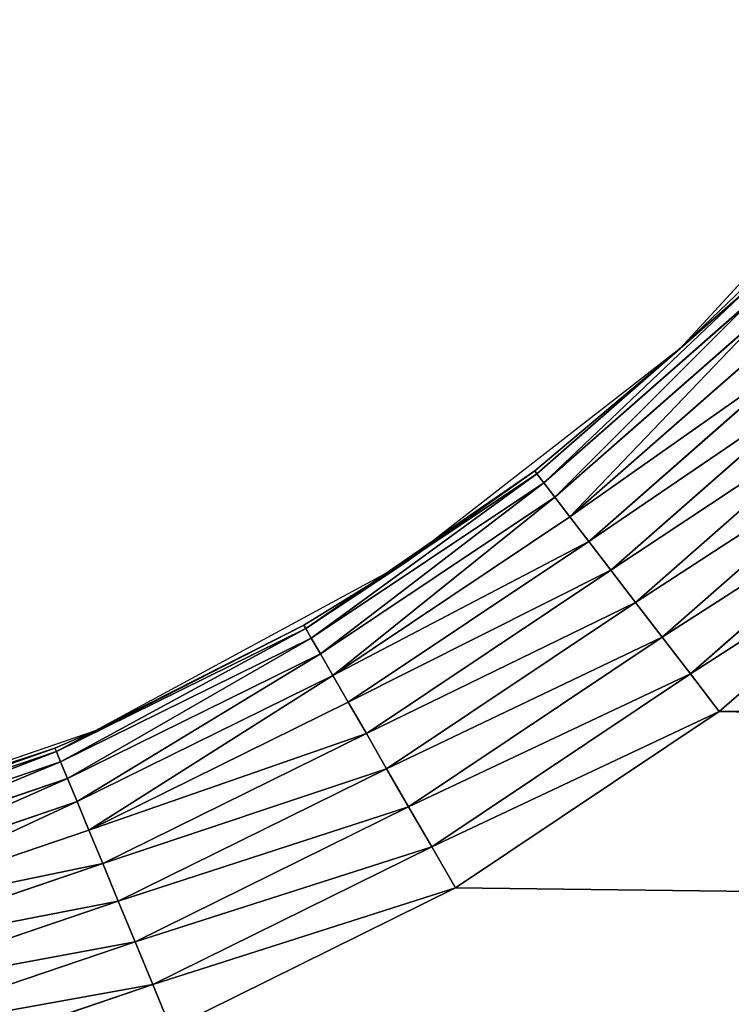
# Model space of a CAD drawing. Extents: x 0 to 605, y 0 to 400.
# Tile 665 of 1056: x 308.84 to 314.7, y 311.58 to 319.69. Entities that reach past the tile are written whole.
import ezdxf

# ---------------------------------------------------------------- set-up
doc = ezdxf.new("R2010")
doc.units = 0
doc.header["$LTSCALE"] = 25.4
doc.layers.get('0').update_dxf_attribs({"linetype": 'CONTINUOUS'})

# ---------------------------------------------------------------- blocks, each defined once
blk = doc.blocks.new('ATLANTA610_-_S_STL')
at = {"color": 0}
for p, q in [((310.2014, 112.0353, 88.1435), (310.3511, 112.0661, 88.5049)), ((310.2014, 112.0353, 88.1435), (310.3511, 112.0661, 88.5049)), ((310.3511, 112.0661, 88.5049), (312.6974, 112.0661, 87.3478)), ((310.3511, 112.0661, 88.5049), (312.6974, 112.0661, 87.3478)), ((312.5019, 112.0353, 87.0091), (312.6974, 112.0661, 87.3478)), ((312.5019, 112.0353, 87.0091), (312.6974, 112.0661, 87.3478)), ((312.6974, 112.0661, 87.3478), (314.8727, 112.0661, 85.8943)), ((312.6974, 112.0661, 87.3478), (314.8727, 112.0661, 85.8943)), ((314.6346, 112.0353, 85.5841), (314.8727, 112.0661, 85.8943)), ((314.6346, 112.0353, 85.5841), (314.8727, 112.0661, 85.8943)), ((314.8727, 112.0661, 85.8943), (316.8396, 112.0661, 84.1694)), ((314.8727, 112.0661, 85.8943), (316.8396, 112.0661, 84.1694)), ((307.7726, 112.0353, 88.968), (310.2014, 112.0353, 88.1435)), ((307.7726, 112.0353, 88.968), (310.2014, 112.0353, 88.1435)), ((310.0555, 111.9438, 87.7911), (310.2014, 112.0353, 88.1435)), ((310.0555, 111.9438, 87.7911), (310.2014, 112.0353, 88.1435)), ((310.2014, 112.0353, 88.1435), (312.5019, 112.0353, 87.0091)), ((310.2014, 112.0353, 88.1435), (312.5019, 112.0353, 87.0091)), ((312.3112, 111.9438, 86.6787), (312.5019, 112.0353, 87.0091)), ((312.3112, 111.9438, 86.6787), (312.5019, 112.0353, 87.0091)), ((312.5019, 112.0353, 87.0091), (314.6346, 112.0353, 85.5841)), ((312.5019, 112.0353, 87.0091), (314.6346, 112.0353, 85.5841)), ((314.4024, 111.9438, 85.2814), (314.6346, 112.0353, 85.5841)), ((314.4024, 111.9438, 85.2814), (314.6346, 112.0353, 85.5841)), ((314.6346, 112.0353, 85.5841), (316.563, 112.0353, 83.8929)), ((314.6346, 112.0353, 85.5841), (316.563, 112.0353, 83.8929)), ((307.6739, 111.9438, 88.5996), (310.0555, 111.9438, 87.7911)), ((307.6739, 111.9438, 88.5996), (310.0555, 111.9438, 87.7911)), ((309.9168, 111.7936, 87.4563), (310.0555, 111.9438, 87.7911)), ((309.9168, 111.7936, 87.4563), (310.0555, 111.9438, 87.7911)), ((310.0555, 111.9438, 87.7911), (312.3112, 111.9438, 86.6787)), ((310.0555, 111.9438, 87.7911), (312.3112, 111.9438, 86.6787)), ((312.13, 111.7936, 86.3649), (312.3112, 111.9438, 86.6787)), ((312.13, 111.7936, 86.3649), (312.3112, 111.9438, 86.6787)), ((312.3112, 111.9438, 86.6787), (314.4024, 111.9438, 85.2814)), ((312.3112, 111.9438, 86.6787), (314.4024, 111.9438, 85.2814)), ((314.1818, 111.7936, 84.9939), (314.4024, 111.9438, 85.2814)), ((314.1818, 111.7936, 84.9939), (314.4024, 111.9438, 85.2814)), ((314.4024, 111.9438, 85.2814), (316.2933, 111.9438, 83.6231)), ((314.4024, 111.9438, 85.2814), (316.2933, 111.9438, 83.6231)), ((307.5801, 111.7936, 88.2495), (309.9168, 111.7936, 87.4563)), ((307.5801, 111.7936, 88.2495), (309.9168, 111.7936, 87.4563)), ((309.7888, 111.5887, 87.1472), (309.9168, 111.7936, 87.4563)), ((309.7888, 111.5887, 87.1472), (309.9168, 111.7936, 87.4563)), ((309.9168, 111.7936, 87.4563), (312.13, 111.7936, 86.3649)), ((309.9168, 111.7936, 87.4563), (312.13, 111.7936, 86.3649)), ((311.9627, 111.5887, 86.0752), (312.13, 111.7936, 86.3649)), ((311.9627, 111.5887, 86.0752), (312.13, 111.7936, 86.3649)), ((312.13, 111.7936, 86.3649), (314.1818, 111.7936, 84.9939)), ((312.13, 111.7936, 86.3649), (314.1818, 111.7936, 84.9939)), ((313.9781, 111.5887, 84.7285), (314.1818, 111.7936, 84.9939)), ((313.9781, 111.5887, 84.7285), (314.1818, 111.7936, 84.9939)), ((314.1818, 111.7936, 84.9939), (316.037, 111.7936, 83.3668)), ((314.1818, 111.7936, 84.9939), (316.037, 111.7936, 83.3668)), ((307.4935, 111.5887, 87.9264), (309.7888, 111.5887, 87.1472)), ((307.4935, 111.5887, 87.9264), (309.7888, 111.5887, 87.1472)), ((309.6746, 111.3339, 86.8716), (309.7888, 111.5887, 87.1472)), ((309.6746, 111.3339, 86.8716), (309.7888, 111.5887, 87.1472)), ((309.7888, 111.5887, 87.1472), (311.9627, 111.5887, 86.0752)), ((309.7888, 111.5887, 87.1472), (311.9627, 111.5887, 86.0752)), ((311.8136, 111.3339, 85.8168), (311.9627, 111.5887, 86.0752)), ((311.8136, 111.3339, 85.8168), (311.9627, 111.5887, 86.0752)), ((311.9627, 111.5887, 86.0752), (313.9781, 111.5887, 84.7285)), ((311.9627, 111.5887, 86.0752), (313.9781, 111.5887, 84.7285)), ((313.7965, 111.3339, 84.4919), (313.9781, 111.5887, 84.7285)), ((313.7965, 111.3339, 84.4919), (313.9781, 111.5887, 84.7285)), ((313.9781, 111.5887, 84.7285), (315.8005, 111.5887, 83.1303)), ((313.9781, 111.5887, 84.7285), (315.8005, 111.5887, 83.1303)), ((307.4163, 111.3339, 87.6382), (309.6746, 111.3339, 86.8716)), ((307.4163, 111.3339, 87.6382), (309.6746, 111.3339, 86.8716)), ((309.5771, 111.0356, 86.6363), (309.6746, 111.3339, 86.8716)), ((309.5771, 111.0356, 86.6363), (309.6746, 111.3339, 86.8716)), ((309.6746, 111.3339, 86.8716), (311.8136, 111.3339, 85.8168)), ((309.6746, 111.3339, 86.8716), (311.8136, 111.3339, 85.8168)), ((311.6862, 111.0356, 85.5962), (311.8136, 111.3339, 85.8168)), ((311.6862, 111.0356, 85.5962), (311.8136, 111.3339, 85.8168)), ((311.8136, 111.3339, 85.8168), (313.7965, 111.3339, 84.4919)), ((311.8136, 111.3339, 85.8168), (313.7965, 111.3339, 84.4919)), ((313.6414, 111.0356, 84.2897), (313.7965, 111.3339, 84.4919)), ((313.6414, 111.0356, 84.2897), (313.7965, 111.3339, 84.4919)), ((313.7965, 111.3339, 84.4919), (315.5896, 111.3339, 82.9194)), ((313.7965, 111.3339, 84.4919), (315.5896, 111.3339, 82.9194)), ((307.3504, 111.0356, 87.3922), (309.5771, 111.0356, 86.6363)), ((307.3504, 111.0356, 87.3922), (309.5771, 111.0356, 86.6363)), ((309.4987, 110.7011, 86.4469), (309.5771, 111.0356, 86.6363)), ((309.4987, 110.7011, 86.4469), (309.5771, 111.0356, 86.6363)), ((309.5771, 111.0356, 86.6363), (311.6862, 111.0356, 85.5962)), ((309.5771, 111.0356, 86.6363), (311.6862, 111.0356, 85.5962)), ((311.5837, 110.7011, 85.4187), (311.6862, 111.0356, 85.5962)), ((311.5837, 110.7011, 85.4187), (311.6862, 111.0356, 85.5962)), ((311.6862, 111.0356, 85.5962), (313.6414, 111.0356, 84.2897)), ((311.6862, 111.0356, 85.5962), (313.6414, 111.0356, 84.2897)), ((313.5167, 110.7011, 84.1271), (313.6414, 111.0356, 84.2897)), ((313.5167, 110.7011, 84.1271), (313.6414, 111.0356, 84.2897)), ((313.6414, 111.0356, 84.2897), (315.4094, 111.0356, 82.7392)), ((313.6414, 111.0356, 84.2897), (315.4094, 111.0356, 82.7392)), ((307.2973, 110.7011, 87.1942), (309.4987, 110.7011, 86.4469)), ((307.2973, 110.7011, 87.1942), (309.4987, 110.7011, 86.4469)), ((309.4412, 110.3387, 86.3082), (309.4987, 110.7011, 86.4469)), ((309.4412, 110.3387, 86.3082), (309.4987, 110.7011, 86.4469)), ((309.4987, 110.7011, 86.4469), (311.5837, 110.7011, 85.4187)), ((309.4987, 110.7011, 86.4469), (311.5837, 110.7011, 85.4187)), ((311.5086, 110.3387, 85.2887), (311.5837, 110.7011, 85.4187)), ((311.5086, 110.3387, 85.2887), (311.5837, 110.7011, 85.4187)), ((311.5837, 110.7011, 85.4187), (313.5167, 110.7011, 84.1271)), ((311.5837, 110.7011, 85.4187), (313.5167, 110.7011, 84.1271)), ((313.4253, 110.3387, 84.008), (313.5167, 110.7011, 84.1271)), ((313.4253, 110.3387, 84.008), (313.5167, 110.7011, 84.1271)), ((313.5167, 110.7011, 84.1271), (315.2645, 110.7011, 82.5943)), ((313.5167, 110.7011, 84.1271), (315.2645, 110.7011, 82.5943)), ((307.2585, 110.3387, 87.0491), (309.4412, 110.3387, 86.3082)), ((307.2585, 110.3387, 87.0491), (309.4412, 110.3387, 86.3082)), ((309.4062, 109.9572, 86.2236), (309.4412, 110.3387, 86.3082)), ((309.4062, 109.9572, 86.2236), (309.4412, 110.3387, 86.3082)), ((309.4412, 110.3387, 86.3082), (311.5086, 110.3387, 85.2887)), ((309.4412, 110.3387, 86.3082), (311.5086, 110.3387, 85.2887)), ((311.4628, 109.9572, 85.2094), (311.5086, 110.3387, 85.2887)), ((311.4628, 109.9572, 85.2094), (311.5086, 110.3387, 85.2887)), ((311.5086, 110.3387, 85.2887), (313.4253, 110.3387, 84.008)), ((311.5086, 110.3387, 85.2887), (313.4253, 110.3387, 84.008)), ((313.3695, 109.9572, 83.9354), (313.4253, 110.3387, 84.008)), ((313.3695, 109.9572, 83.9354), (313.4253, 110.3387, 84.008)), ((313.4253, 110.3387, 84.008), (315.1583, 110.3387, 82.4882)), ((313.4253, 110.3387, 84.008), (315.1583, 110.3387, 82.4882)), ((307.2347, 109.9572, 86.9607), (309.4062, 109.9572, 86.2236)), ((307.2347, 109.9572, 86.9607), (309.4062, 109.9572, 86.2236)), ((309.3944, 109.5661, 86.1952), (309.4062, 109.9572, 86.2236)), ((309.3944, 109.5661, 86.1952), (309.4062, 109.9572, 86.2236)), ((311.4474, 109.5661, 85.1827), (309.4062, 109.9572, 86.2236)), ((309.4062, 109.9572, 86.2236), (311.4628, 109.9572, 85.2094)), ((311.4474, 109.5661, 85.1827), (309.4062, 109.9572, 86.2236)), ((309.7271, 109.5661, 86.0533), (309.4062, 109.9572, 86.2236)), ((309.7271, 109.5661, 86.0533), (309.4062, 109.9572, 86.2236)), ((309.4062, 109.9572, 86.2236), (311.4628, 109.9572, 85.2094)), ((311.4474, 109.5661, 85.1827), (311.4628, 109.9572, 85.2094)), ((311.4474, 109.5661, 85.1827), (311.4628, 109.9572, 85.2094)), ((313.3508, 109.5661, 83.9109), (311.4628, 109.9572, 85.2094)), ((311.4628, 109.9572, 85.2094), (313.3695, 109.9572, 83.9354)), ((312.269, 109.5661, 84.6777), (311.4628, 109.9572, 85.2094)), ((313.3508, 109.5661, 83.9109), (311.4628, 109.9572, 85.2094)), ((312.269, 109.5661, 84.6777), (311.4628, 109.9572, 85.2094)), ((311.4628, 109.9572, 85.2094), (313.3695, 109.9572, 83.9354)), ((313.3508, 109.5661, 83.9109), (313.3695, 109.9572, 83.9354)), ((313.3508, 109.5661, 83.9109), (313.3695, 109.9572, 83.9354)), ((314.5499, 109.5661, 82.9024), (313.3695, 109.9572, 83.9354)), ((313.3695, 109.9572, 83.9354), (315.0936, 109.9572, 82.4234)), ((314.5499, 109.5661, 82.9024), (313.3695, 109.9572, 83.9354)), ((313.3695, 109.9572, 83.9354), (315.0936, 109.9572, 82.4234)), ((314.5499, 109.5661, 82.9024), (315.0936, 109.9572, 82.4234)), ((314.5499, 109.5661, 82.9024), (315.0936, 109.9572, 82.4234)), ((309.3944, 109.5661, 86.1952), (306.9934, 102.5661, 86.9918)), ((309.3944, 109.5661, 86.1952), (306.9934, 102.5661, 86.9918)), ((307.2268, 109.5661, 86.931), (309.3944, 109.5661, 86.1952)), ((307.2268, 109.5661, 86.931), (309.3944, 109.5661, 86.1952)), ((309.3944, 109.5661, 86.1952), (309.7271, 102.5661, 86.0533)), ((309.3944, 109.5661, 86.1952), (309.7271, 109.5661, 86.0533)), ((309.3944, 109.5661, 86.1952), (309.7271, 102.5661, 86.0533)), ((309.3944, 109.5661, 86.1952), (309.7271, 109.5661, 86.0533)), ((309.7271, 109.5661, 86.0533), (309.7271, 102.5661, 86.0533)), ((309.7271, 109.5661, 86.0533), (309.7271, 102.5661, 86.0533)), ((309.7271, 109.5661, 86.0533), (311.4474, 109.5661, 85.1827)), ((311.4474, 109.5661, 85.1827), (309.7271, 102.5661, 86.0533)), ((311.4474, 109.5661, 85.1827), (309.7271, 102.5661, 86.0533)), ((309.7271, 109.5661, 86.0533), (311.4474, 109.5661, 85.1827)), ((311.4474, 109.5661, 85.1827), (312.269, 102.5661, 84.6777)), ((311.4474, 109.5661, 85.1827), (312.269, 109.5661, 84.6777)), ((311.4474, 109.5661, 85.1827), (312.269, 102.5661, 84.6777)), ((311.4474, 109.5661, 85.1827), (312.269, 109.5661, 84.6777)), ((312.269, 109.5661, 84.6777), (312.269, 102.5661, 84.6777)), ((312.269, 109.5661, 84.6777), (312.269, 102.5661, 84.6777)), ((312.269, 109.5661, 84.6777), (313.3508, 109.5661, 83.9109)), ((313.3508, 109.5661, 83.9109), (312.269, 102.5661, 84.6777)), ((313.3508, 109.5661, 83.9109), (312.269, 102.5661, 84.6777)), ((312.269, 109.5661, 84.6777), (313.3508, 109.5661, 83.9109)), ((313.3508, 109.5661, 83.9109), (314.5499, 102.5661, 82.9024)), ((313.3508, 109.5661, 83.9109), (314.5499, 109.5661, 82.9024)), ((313.3508, 109.5661, 83.9109), (314.5499, 102.5661, 82.9024)), ((313.3508, 109.5661, 83.9109), (314.5499, 109.5661, 82.9024)), ((314.5499, 109.5661, 82.9024), (314.5499, 102.5661, 82.9024)), ((314.5499, 109.5661, 82.9024), (314.5499, 102.5661, 82.9024)), ((314.5499, 109.5661, 82.9024), (315.0718, 109.5661, 82.4016)), ((315.0718, 109.5661, 82.4016), (314.5499, 102.5661, 82.9024)), ((315.0718, 109.5661, 82.4016), (314.5499, 102.5661, 82.9024)), ((314.5499, 109.5661, 82.9024), (315.0718, 109.5661, 82.4016)), ((309.7271, 102.5661, 86.0533), (306.9934, 102.5661, 86.9918)), ((312.269, 102.5661, 84.6777), (309.7271, 102.5661, 86.0533)), ((314.5499, 102.5661, 82.9024), (312.269, 102.5661, 84.6777)), ((316.5074, 102.5661, 80.776), (314.5499, 102.5661, 82.9024))]:
    blk.add_line(p, q, dxfattribs=at)
mesh = blk.add_polyface(dxfattribs=at)
corners = [(280.4601, 112.0661, 11.246), (329.5137, 112.0661, 11.2861), (302.6974, 112.0661, 11.1745), (275.6597, 112.0661, 11.2883), (334.7957, 112.0661, 11.3471), (254.6098, 112.0661, 11.645), (349.848, 112.0661, 11.6223), (355.1678, 112.0661, 11.7612), (238.1292, 112.0661, 12.1716), (368.1137, 112.0661, 12.2056), (233.9715, 112.0661, 12.3456), (373.2318, 112.0661, 12.427), (222.9458, 112.0661, 12.8984), (384.2548, 112.0661, 13.0033), (216.1113, 112.0661, 13.3173), (388.8138, 112.0661, 13.2866), (397.9706, 112.0661, 13.9525), (209.5186, 112.0661, 13.7884), (202.5198, 112.0661, 14.3714), (402.4979, 112.0661, 14.3377), (410.1429, 112.0661, 15.0817), (197.5257, 112.0661, 14.8474), (189.2019, 112.0661, 15.7649), (415.4307, 112.0661, 15.6733), (421.1279, 112.0661, 16.3928), (186.5278, 112.0661, 16.0962), (176.3465, 112.0661, 17.5472), (427.7604, 112.0661, 17.3462), (431.2393, 112.0661, 17.8999), (166.4144, 112.0661, 19.2806), (438.3021, 112.0661, 19.1513), (445.8533, 112.0661, 20.6919), (164.4642, 112.0661, 19.6623), (157.0161, 112.0661, 21.2557), (449.7603, 112.0661, 21.5749), (154.9698, 112.0661, 21.7314), (458.0025, 112.0661, 23.6457), (152.3649, 112.0661, 22.3617), (144.7819, 112.0661, 24.3638), (460.8966, 112.0661, 24.4437), (139.0646, 112.0661, 26.0478), (467.1646, 112.0661, 26.306), (134.9015, 112.0661, 27.3733), (471.64, 112.0661, 27.7536), (130.729, 112.0661, 28.7908), (475.948, 112.0661, 29.2452), (125.3773, 112.0661, 30.7473), (481.4144, 112.0661, 31.2846), (122.7265, 112.0661, 31.7766), (488.4208, 112.0661, 34.1554), (116.3576, 112.0661, 34.4225), (490.8671, 112.0661, 35.2304), (115.0615, 112.0661, 34.9924), (107.705, 112.0661, 38.4434), (496.2377, 112.0661, 37.7321), (499.9748, 112.0661, 39.5945), (107.6397, 112.0661, 38.4758), (100.4212, 112.0661, 42.251), (503.6692, 112.0661, 41.539), (508.2616, 112.0661, 44.1066), (99.3484, 112.0661, 42.8469), (93.4013, 112.0661, 46.3222), (514.2769, 112.0661, 47.7373), (91.2749, 112.0661, 47.6387), (86.6027, 112.0661, 50.6755), (516.3888, 112.0661, 49.088), (302.6974, 112.0661, 50.0273), (300.0869, 112.0661, 50.1984), (297.5211, 112.0661, 50.7087), (83.4876, 112.0661, 52.8157), (295.0438, 112.0661, 51.5497), (292.6974, 112.0661, 52.7067), (290.5222, 112.0661, 54.1602), (80.0558, 112.0661, 55.2864), (288.5553, 112.0661, 55.8851), (76.0037, 112.0661, 58.3652), (286.8304, 112.0661, 57.852), (285.377, 112.0661, 60.0273), (73.7779, 112.0661, 60.1357), (284.2198, 112.0661, 62.3736), (68.8538, 112.0661, 64.2681), (283.3789, 112.0661, 64.8509), (67.785, 112.0661, 65.2065), (282.8686, 112.0661, 67.4167), (62.0562, 112.0661, 70.5141), (282.6974, 112.0661, 70.0273), (282.8686, 112.0661, 72.6378), (56.7148, 112.0661, 75.932), (283.3789, 112.0661, 75.2036), (284.2198, 112.0661, 77.6809), (55.6634, 112.0661, 77.0583), (51.6593, 112.0661, 81.5505), (285.377, 112.0661, 80.0273), (286.8304, 112.0661, 82.2025), (49.6981, 112.0661, 83.8782), (288.5553, 112.0661, 84.1694), (46.9031, 112.0661, 87.3585), (290.5222, 112.0661, 85.8943), (292.6974, 112.0661, 87.3478), (295.0438, 112.0661, 88.5049), (44.6285, 112.0661, 90.3471), (297.5211, 112.0661, 89.3458), (300.0869, 112.0661, 89.8562), (302.6974, 112.0661, 90.0273), (560.6864, 112.0661, 90.2396), (562.1871, 112.0661, 92.2909), (42.4393, 112.0661, 93.3689), (565.0362, 112.0661, 96.387), (39.9393, 112.0661, 97.0143), (566.7673, 112.0661, 99.0196), (38.2766, 112.0661, 99.568), (570.0849, 112.0661, 104.4173), (35.31, 112.0661, 104.4173), (521.0604, 112.0661, 52.2245), (305.308, 112.0661, 50.1984), (307.8738, 112.0661, 50.7087), (310.3511, 112.0661, 51.5497), (312.6974, 112.0661, 52.7067), (524.3695, 112.0661, 54.576), (314.8727, 112.0661, 54.1602), (316.8396, 112.0661, 55.8851), (527.6102, 112.0661, 56.9896), (318.5645, 112.0661, 57.852), (531.6983, 112.0661, 60.2015), (320.0179, 112.0661, 60.0273), (321.175, 112.0661, 62.3736), (536.9421, 112.0661, 64.6184), (322.016, 112.0661, 64.8509), (538.7529, 112.0661, 66.2273), (322.5263, 112.0661, 67.4167), (542.7916, 112.0661, 69.986), (322.6974, 112.0661, 70.0273), (545.5922, 112.0661, 72.7406), (322.5263, 112.0661, 72.6378), (322.016, 112.0661, 75.2036), (548.3276, 112.0661, 75.559), (321.175, 112.0661, 77.6809), (551.4681, 112.0661, 78.9659), (320.0179, 112.0661, 80.0273), (555.9999, 112.0661, 84.246), (318.5645, 112.0661, 82.2025), (316.8396, 112.0661, 84.1694), (314.8727, 112.0661, 85.8943), (557.084, 112.0661, 85.5803), (312.6974, 112.0661, 87.3478), (310.3511, 112.0661, 88.5049), (307.8738, 112.0661, 89.3458), (305.308, 112.0661, 89.8562)]
mesh.append_faces([[corners[k] for k in face] for face in [(0, 1, 2), (111, 110, 112)]], dxfattribs={"vtx0": -1, "color": 0})
mesh.append_faces([[corners[k] for k in face] for face in [(1, 3, 4), (4, 5, 6), (6, 5, 7), (7, 8, 9), (9, 10, 11), (11, 12, 13), (13, 14, 15), (15, 14, 16), (16, 18, 19), (19, 18, 20), (20, 22, 23), (23, 22, 24), (24, 26, 27), (27, 26, 28), (28, 29, 30), (30, 29, 31), (31, 33, 34), (34, 35, 36), (36, 38, 39), (39, 40, 41), (41, 42, 43), (43, 44, 45), (45, 46, 47), (47, 48, 49), (49, 50, 51), (51, 53, 54), (54, 53, 55), (55, 57, 58), (58, 57, 59), (59, 61, 62), (62, 64, 65), (66, 64, 67), (67, 64, 68), (68, 69, 70), (70, 69, 71), (71, 69, 72), (72, 73, 74), (74, 75, 76), (76, 75, 77), (77, 78, 79), (79, 80, 81), (81, 82, 83), (83, 84, 85), (85, 84, 86), (86, 87, 88), (88, 87, 89), (89, 91, 92), (92, 91, 93), (93, 94, 95), (95, 96, 97), (97, 96, 98), (98, 96, 99), (99, 100, 101), (101, 100, 102), (102, 100, 103), (104, 100, 105), (105, 106, 107), (107, 108, 109), (109, 110, 111), (113, 117, 118), (118, 120, 121), (121, 122, 123), (123, 125, 126), (126, 127, 128), (128, 129, 130), (130, 131, 132), (132, 134, 135), (135, 136, 137), (137, 138, 139), (139, 142, 143), (143, 142, 104)]], dxfattribs={"vtx0": -1, "vtx1": -1, "color": 0})
mesh.append_faces([[corners[k] for k in face] for face in [(65, 64, 66), (103, 100, 104)]], dxfattribs={"vtx0": -1, "vtx1": -1, "vtx2": -1, "color": 0})
mesh.append_faces([[corners[k] for k in face] for face in [(1, 0, 3), (4, 3, 5), (7, 5, 8), (9, 8, 10), (11, 10, 12), (13, 12, 14), (16, 14, 17), (16, 17, 18), (20, 18, 21), (20, 21, 22), (24, 22, 25), (24, 25, 26), (28, 26, 29), (31, 29, 32), (31, 32, 33), (34, 33, 35), (36, 35, 37), (36, 37, 38), (39, 38, 40), (41, 40, 42), (43, 42, 44), (45, 44, 46), (47, 46, 48), (49, 48, 50), (51, 50, 52), (51, 52, 53), (55, 53, 56), (55, 56, 57), (59, 57, 60), (59, 60, 61), (62, 61, 63), (62, 63, 64), (68, 64, 69), (72, 69, 73), (74, 73, 75), (77, 75, 78), (79, 78, 80), (81, 80, 82), (83, 82, 84), (86, 84, 87), (89, 87, 90), (89, 90, 91), (93, 91, 94), (95, 94, 96), (99, 96, 100), (105, 100, 106), (107, 106, 108), (109, 108, 110), (66, 113, 65), (113, 66, 114), (113, 114, 115), (113, 115, 116), (113, 116, 117), (118, 117, 119), (118, 119, 120), (121, 120, 122), (123, 122, 124), (123, 124, 125), (126, 125, 127), (128, 127, 129), (130, 129, 131), (132, 131, 133), (132, 133, 134), (135, 134, 136), (137, 136, 138), (139, 138, 140), (139, 140, 141), (139, 141, 142), (104, 142, 144), (104, 144, 145), (104, 145, 146), (104, 146, 147), (104, 147, 103)]], dxfattribs={"vtx0": -1, "vtx2": -1, "color": 0})
mesh = blk.add_polyface(dxfattribs=at)
corners = [(307.7726, 112.0353, 88.968), (310.3511, 112.0661, 88.5049), (310.2014, 112.0353, 88.1435), (307.8738, 112.0661, 89.3458)]
mesh.append_faces([[corners[k] for k in face] for face in [(0, 1, 2), (1, 0, 3)]], dxfattribs={"vtx0": -1, "color": 0})
mesh = blk.add_polyface(dxfattribs=at)
corners = [(310.2014, 112.0353, 88.1435), (312.6974, 112.0661, 87.3478), (312.5019, 112.0353, 87.0091), (310.3511, 112.0661, 88.5049)]
mesh.append_faces([[corners[k] for k in face] for face in [(0, 1, 2), (1, 0, 3)]], dxfattribs={"vtx0": -1, "color": 0})
mesh = blk.add_polyface(dxfattribs=at)
corners = [(312.5019, 112.0353, 87.0091), (314.8727, 112.0661, 85.8943), (314.6346, 112.0353, 85.5841), (312.6974, 112.0661, 87.3478)]
mesh.append_faces([[corners[k] for k in face] for face in [(0, 1, 2), (1, 0, 3)]], dxfattribs={"vtx0": -1, "color": 0})
mesh = blk.add_polyface(dxfattribs=at)
corners = [(314.6346, 112.0353, 85.5841), (316.8396, 112.0661, 84.1694), (316.563, 112.0353, 83.8929), (314.8727, 112.0661, 85.8943)]
mesh.append_faces([[corners[k] for k in face] for face in [(0, 1, 2), (1, 0, 3)]], dxfattribs={"vtx0": -1, "color": 0})
mesh = blk.add_polyface(dxfattribs=at)
corners = [(307.6739, 111.9438, 88.5996), (310.2014, 112.0353, 88.1435), (310.0555, 111.9438, 87.7911), (307.7726, 112.0353, 88.968)]
mesh.append_faces([[corners[k] for k in face] for face in [(0, 1, 2), (1, 0, 3)]], dxfattribs={"vtx0": -1, "color": 0})
mesh = blk.add_polyface(dxfattribs=at)
corners = [(310.0555, 111.9438, 87.7911), (312.5019, 112.0353, 87.0091), (312.3112, 111.9438, 86.6787), (310.2014, 112.0353, 88.1435)]
mesh.append_faces([[corners[k] for k in face] for face in [(0, 1, 2), (1, 0, 3)]], dxfattribs={"vtx0": -1, "color": 0})
mesh = blk.add_polyface(dxfattribs=at)
corners = [(312.3112, 111.9438, 86.6787), (314.6346, 112.0353, 85.5841), (314.4024, 111.9438, 85.2814), (312.5019, 112.0353, 87.0091)]
mesh.append_faces([[corners[k] for k in face] for face in [(0, 1, 2), (1, 0, 3)]], dxfattribs={"vtx0": -1, "color": 0})
mesh = blk.add_polyface(dxfattribs=at)
corners = [(314.4024, 111.9438, 85.2814), (316.563, 112.0353, 83.8929), (316.2933, 111.9438, 83.6231), (314.6346, 112.0353, 85.5841)]
mesh.append_faces([[corners[k] for k in face] for face in [(0, 1, 2), (1, 0, 3)]], dxfattribs={"vtx0": -1, "color": 0})
mesh = blk.add_polyface(dxfattribs=at)
corners = [(307.5801, 111.7936, 88.2495), (310.0555, 111.9438, 87.7911), (309.9168, 111.7936, 87.4563), (307.6739, 111.9438, 88.5996)]
mesh.append_faces([[corners[k] for k in face] for face in [(0, 1, 2), (1, 0, 3)]], dxfattribs={"vtx0": -1, "color": 0})
mesh = blk.add_polyface(dxfattribs=at)
corners = [(309.9168, 111.7936, 87.4563), (312.3112, 111.9438, 86.6787), (312.13, 111.7936, 86.3649), (310.0555, 111.9438, 87.7911)]
mesh.append_faces([[corners[k] for k in face] for face in [(0, 1, 2), (1, 0, 3)]], dxfattribs={"vtx0": -1, "color": 0})
mesh = blk.add_polyface(dxfattribs=at)
corners = [(312.13, 111.7936, 86.3649), (314.4024, 111.9438, 85.2814), (314.1818, 111.7936, 84.9939), (312.3112, 111.9438, 86.6787)]
mesh.append_faces([[corners[k] for k in face] for face in [(0, 1, 2), (1, 0, 3)]], dxfattribs={"vtx0": -1, "color": 0})
mesh = blk.add_polyface(dxfattribs=at)
corners = [(314.1818, 111.7936, 84.9939), (316.2933, 111.9438, 83.6231), (316.037, 111.7936, 83.3668), (314.4024, 111.9438, 85.2814)]
mesh.append_faces([[corners[k] for k in face] for face in [(0, 1, 2), (1, 0, 3)]], dxfattribs={"vtx0": -1, "color": 0})
mesh = blk.add_polyface(dxfattribs=at)
corners = [(307.4935, 111.5887, 87.9264), (309.9168, 111.7936, 87.4563), (309.7888, 111.5887, 87.1472), (307.5801, 111.7936, 88.2495)]
mesh.append_faces([[corners[k] for k in face] for face in [(0, 1, 2), (1, 0, 3)]], dxfattribs={"vtx0": -1, "color": 0})
mesh = blk.add_polyface(dxfattribs=at)
corners = [(309.7888, 111.5887, 87.1472), (312.13, 111.7936, 86.3649), (311.9627, 111.5887, 86.0752), (309.9168, 111.7936, 87.4563)]
mesh.append_faces([[corners[k] for k in face] for face in [(0, 1, 2), (1, 0, 3)]], dxfattribs={"vtx0": -1, "color": 0})
mesh = blk.add_polyface(dxfattribs=at)
corners = [(311.9627, 111.5887, 86.0752), (314.1818, 111.7936, 84.9939), (313.9781, 111.5887, 84.7285), (312.13, 111.7936, 86.3649)]
mesh.append_faces([[corners[k] for k in face] for face in [(0, 1, 2), (1, 0, 3)]], dxfattribs={"vtx0": -1, "color": 0})
mesh = blk.add_polyface(dxfattribs=at)
corners = [(313.9781, 111.5887, 84.7285), (316.037, 111.7936, 83.3668), (315.8005, 111.5887, 83.1303), (314.1818, 111.7936, 84.9939)]
mesh.append_faces([[corners[k] for k in face] for face in [(0, 1, 2), (1, 0, 3)]], dxfattribs={"vtx0": -1, "color": 0})
mesh = blk.add_polyface(dxfattribs=at)
corners = [(307.4163, 111.3339, 87.6382), (309.7888, 111.5887, 87.1472), (309.6746, 111.3339, 86.8716), (307.4935, 111.5887, 87.9264)]
mesh.append_faces([[corners[k] for k in face] for face in [(0, 1, 2), (1, 0, 3)]], dxfattribs={"vtx0": -1, "color": 0})
mesh = blk.add_polyface(dxfattribs=at)
corners = [(309.6746, 111.3339, 86.8716), (311.9627, 111.5887, 86.0752), (311.8136, 111.3339, 85.8168), (309.7888, 111.5887, 87.1472)]
mesh.append_faces([[corners[k] for k in face] for face in [(0, 1, 2), (1, 0, 3)]], dxfattribs={"vtx0": -1, "color": 0})
mesh = blk.add_polyface(dxfattribs=at)
corners = [(311.8136, 111.3339, 85.8168), (313.9781, 111.5887, 84.7285), (313.7965, 111.3339, 84.4919), (311.9627, 111.5887, 86.0752)]
mesh.append_faces([[corners[k] for k in face] for face in [(0, 1, 2), (1, 0, 3)]], dxfattribs={"vtx0": -1, "color": 0})
mesh = blk.add_polyface(dxfattribs=at)
corners = [(313.7965, 111.3339, 84.4919), (315.8005, 111.5887, 83.1303), (315.5896, 111.3339, 82.9194), (313.9781, 111.5887, 84.7285)]
mesh.append_faces([[corners[k] for k in face] for face in [(0, 1, 2), (1, 0, 3)]], dxfattribs={"vtx0": -1, "color": 0})
mesh = blk.add_polyface(dxfattribs=at)
corners = [(307.4163, 111.3339, 87.6382), (309.5771, 111.0356, 86.6363), (307.3504, 111.0356, 87.3922), (309.6746, 111.3339, 86.8716)]
mesh.append_faces([[corners[k] for k in face] for face in [(0, 1, 2), (1, 0, 3)]], dxfattribs={"vtx0": -1, "color": 0})
mesh = blk.add_polyface(dxfattribs=at)
corners = [(309.6746, 111.3339, 86.8716), (311.6862, 111.0356, 85.5962), (309.5771, 111.0356, 86.6363), (311.8136, 111.3339, 85.8168)]
mesh.append_faces([[corners[k] for k in face] for face in [(0, 1, 2), (1, 0, 3)]], dxfattribs={"vtx0": -1, "color": 0})
mesh = blk.add_polyface(dxfattribs=at)
corners = [(311.6862, 111.0356, 85.5962), (313.7965, 111.3339, 84.4919), (313.6414, 111.0356, 84.2897), (311.8136, 111.3339, 85.8168)]
mesh.append_faces([[corners[k] for k in face] for face in [(0, 1, 2), (1, 0, 3)]], dxfattribs={"vtx0": -1, "color": 0})
mesh = blk.add_polyface(dxfattribs=at)
corners = [(313.6414, 111.0356, 84.2897), (315.5896, 111.3339, 82.9194), (315.4094, 111.0356, 82.7392), (313.7965, 111.3339, 84.4919)]
mesh.append_faces([[corners[k] for k in face] for face in [(0, 1, 2), (1, 0, 3)]], dxfattribs={"vtx0": -1, "color": 0})
mesh = blk.add_polyface(dxfattribs=at)
corners = [(307.3504, 111.0356, 87.3922), (309.4987, 110.7011, 86.4469), (307.2973, 110.7011, 87.1942), (309.5771, 111.0356, 86.6363)]
mesh.append_faces([[corners[k] for k in face] for face in [(0, 1, 2), (1, 0, 3)]], dxfattribs={"vtx0": -1, "color": 0})
mesh = blk.add_polyface(dxfattribs=at)
corners = [(309.5771, 111.0356, 86.6363), (311.5837, 110.7011, 85.4187), (309.4987, 110.7011, 86.4469), (311.6862, 111.0356, 85.5962)]
mesh.append_faces([[corners[k] for k in face] for face in [(0, 1, 2), (1, 0, 3)]], dxfattribs={"vtx0": -1, "color": 0})
mesh = blk.add_polyface(dxfattribs=at)
corners = [(311.6862, 111.0356, 85.5962), (313.5167, 110.7011, 84.1271), (311.5837, 110.7011, 85.4187), (313.6414, 111.0356, 84.2897)]
mesh.append_faces([[corners[k] for k in face] for face in [(0, 1, 2), (1, 0, 3)]], dxfattribs={"vtx0": -1, "color": 0})
mesh = blk.add_polyface(dxfattribs=at)
corners = [(313.6414, 111.0356, 84.2897), (315.2645, 110.7011, 82.5943), (313.5167, 110.7011, 84.1271), (315.4094, 111.0356, 82.7392)]
mesh.append_faces([[corners[k] for k in face] for face in [(0, 1, 2), (1, 0, 3)]], dxfattribs={"vtx0": -1, "color": 0})
mesh = blk.add_polyface(dxfattribs=at)
corners = [(307.2973, 110.7011, 87.1942), (309.4412, 110.3387, 86.3082), (307.2585, 110.3387, 87.0491), (309.4987, 110.7011, 86.4469)]
mesh.append_faces([[corners[k] for k in face] for face in [(0, 1, 2), (1, 0, 3)]], dxfattribs={"vtx0": -1, "color": 0})
mesh = blk.add_polyface(dxfattribs=at)
corners = [(309.4987, 110.7011, 86.4469), (311.5086, 110.3387, 85.2887), (309.4412, 110.3387, 86.3082), (311.5837, 110.7011, 85.4187)]
mesh.append_faces([[corners[k] for k in face] for face in [(0, 1, 2), (1, 0, 3)]], dxfattribs={"vtx0": -1, "color": 0})
mesh = blk.add_polyface(dxfattribs=at)
corners = [(311.5837, 110.7011, 85.4187), (313.4253, 110.3387, 84.008), (311.5086, 110.3387, 85.2887), (313.5167, 110.7011, 84.1271)]
mesh.append_faces([[corners[k] for k in face] for face in [(0, 1, 2), (1, 0, 3)]], dxfattribs={"vtx0": -1, "color": 0})
mesh = blk.add_polyface(dxfattribs=at)
corners = [(313.5167, 110.7011, 84.1271), (315.1583, 110.3387, 82.4882), (313.4253, 110.3387, 84.008), (315.2645, 110.7011, 82.5943)]
mesh.append_faces([[corners[k] for k in face] for face in [(0, 1, 2), (1, 0, 3)]], dxfattribs={"vtx0": -1, "color": 0})
mesh = blk.add_polyface(dxfattribs=at)
corners = [(307.2585, 110.3387, 87.0491), (309.4062, 109.9572, 86.2236), (307.2347, 109.9572, 86.9607), (309.4412, 110.3387, 86.3082)]
mesh.append_faces([[corners[k] for k in face] for face in [(0, 1, 2), (1, 0, 3)]], dxfattribs={"vtx0": -1, "color": 0})
mesh = blk.add_polyface(dxfattribs=at)
corners = [(309.4412, 110.3387, 86.3082), (311.4628, 109.9572, 85.2094), (309.4062, 109.9572, 86.2236), (311.5086, 110.3387, 85.2887)]
mesh.append_faces([[corners[k] for k in face] for face in [(0, 1, 2), (1, 0, 3)]], dxfattribs={"vtx0": -1, "color": 0})
mesh = blk.add_polyface(dxfattribs=at)
corners = [(311.5086, 110.3387, 85.2887), (313.3695, 109.9572, 83.9354), (311.4628, 109.9572, 85.2094), (313.4253, 110.3387, 84.008)]
mesh.append_faces([[corners[k] for k in face] for face in [(0, 1, 2), (1, 0, 3)]], dxfattribs={"vtx0": -1, "color": 0})
mesh = blk.add_polyface(dxfattribs=at)
corners = [(313.4253, 110.3387, 84.008), (315.0936, 109.9572, 82.4234), (313.3695, 109.9572, 83.9354), (315.1583, 110.3387, 82.4882)]
mesh.append_faces([[corners[k] for k in face] for face in [(0, 1, 2), (1, 0, 3)]], dxfattribs={"vtx0": -1, "color": 0})
mesh = blk.add_polyface(dxfattribs=at)
corners = [(307.2347, 109.9572, 86.9607), (309.3944, 109.5661, 86.1952), (307.2268, 109.5661, 86.931), (309.4062, 109.9572, 86.2236)]
mesh.append_faces([[corners[k] for k in face] for face in [(0, 1, 2), (1, 0, 3)]], dxfattribs={"vtx0": -1, "color": 0})
mesh = blk.add_polyface(dxfattribs=at)
corners = [(309.7271, 109.5661, 86.0533), (309.3944, 109.5661, 86.1952), (309.4062, 109.9572, 86.2236)]
mesh.append_faces([[corners[k] for k in face] for face in [(0, 1, 2)]], dxfattribs={"color": 0})
mesh = blk.add_polyface(dxfattribs=at)
corners = [(311.4628, 109.9572, 85.2094), (311.4474, 109.5661, 85.1827), (309.4062, 109.9572, 86.2236)]
mesh.append_faces([[corners[k] for k in face] for face in [(0, 1, 2)]], dxfattribs={"color": 0})
mesh = blk.add_polyface(dxfattribs=at)
corners = [(311.4474, 109.5661, 85.1827), (309.7271, 109.5661, 86.0533), (309.4062, 109.9572, 86.2236)]
mesh.append_faces([[corners[k] for k in face] for face in [(0, 1, 2)]], dxfattribs={"color": 0})
mesh = blk.add_polyface(dxfattribs=at)
corners = [(312.269, 109.5661, 84.6777), (311.4474, 109.5661, 85.1827), (311.4628, 109.9572, 85.2094)]
mesh.append_faces([[corners[k] for k in face] for face in [(0, 1, 2)]], dxfattribs={"color": 0})
mesh = blk.add_polyface(dxfattribs=at)
corners = [(313.3695, 109.9572, 83.9354), (313.3508, 109.5661, 83.9109), (311.4628, 109.9572, 85.2094)]
mesh.append_faces([[corners[k] for k in face] for face in [(0, 1, 2)]], dxfattribs={"color": 0})
mesh = blk.add_polyface(dxfattribs=at)
corners = [(313.3508, 109.5661, 83.9109), (312.269, 109.5661, 84.6777), (311.4628, 109.9572, 85.2094)]
mesh.append_faces([[corners[k] for k in face] for face in [(0, 1, 2)]], dxfattribs={"color": 0})
mesh = blk.add_polyface(dxfattribs=at)
corners = [(314.5499, 109.5661, 82.9024), (313.3508, 109.5661, 83.9109), (313.3695, 109.9572, 83.9354)]
mesh.append_faces([[corners[k] for k in face] for face in [(0, 1, 2)]], dxfattribs={"color": 0})
mesh = blk.add_polyface(dxfattribs=at)
corners = [(315.0936, 109.9572, 82.4234), (314.5499, 109.5661, 82.9024), (313.3695, 109.9572, 83.9354)]
mesh.append_faces([[corners[k] for k in face] for face in [(0, 1, 2)]], dxfattribs={"color": 0})
mesh = blk.add_polyface(dxfattribs=at)
corners = [(315.0936, 109.9572, 82.4234), (315.0718, 109.5661, 82.4016), (314.5499, 109.5661, 82.9024)]
mesh.append_faces([[corners[k] for k in face] for face in [(0, 1, 2)]], dxfattribs={"color": 0})
mesh = blk.add_polyface(dxfattribs=at)
corners = [(309.3944, 109.5661, 86.1952), (306.9934, 102.5661, 86.9918), (307.2268, 109.5661, 86.931)]
mesh.append_faces([[corners[k] for k in face] for face in [(0, 1, 2)]], dxfattribs={"color": 0})
mesh = blk.add_polyface(dxfattribs=at)
corners = [(309.7271, 102.5661, 86.0533), (306.9934, 102.5661, 86.9918), (309.3944, 109.5661, 86.1952)]
mesh.append_faces([[corners[k] for k in face] for face in [(0, 1, 2)]], dxfattribs={"color": 0})
mesh = blk.add_polyface(dxfattribs=at)
corners = [(309.7271, 102.5661, 86.0533), (309.3944, 109.5661, 86.1952), (309.7271, 109.5661, 86.0533)]
mesh.append_faces([[corners[k] for k in face] for face in [(0, 1, 2)]], dxfattribs={"color": 0})
mesh = blk.add_polyface(dxfattribs=at)
corners = [(311.4474, 109.5661, 85.1827), (309.7271, 102.5661, 86.0533), (309.7271, 109.5661, 86.0533)]
mesh.append_faces([[corners[k] for k in face] for face in [(0, 1, 2)]], dxfattribs={"color": 0})
mesh = blk.add_polyface(dxfattribs=at)
corners = [(312.269, 102.5661, 84.6777), (309.7271, 102.5661, 86.0533), (311.4474, 109.5661, 85.1827)]
mesh.append_faces([[corners[k] for k in face] for face in [(0, 1, 2)]], dxfattribs={"color": 0})
mesh = blk.add_polyface(dxfattribs=at)
corners = [(312.269, 102.5661, 84.6777), (311.4474, 109.5661, 85.1827), (312.269, 109.5661, 84.6777)]
mesh.append_faces([[corners[k] for k in face] for face in [(0, 1, 2)]], dxfattribs={"color": 0})
mesh = blk.add_polyface(dxfattribs=at)
corners = [(313.3508, 109.5661, 83.9109), (312.269, 102.5661, 84.6777), (312.269, 109.5661, 84.6777)]
mesh.append_faces([[corners[k] for k in face] for face in [(0, 1, 2)]], dxfattribs={"color": 0})
mesh = blk.add_polyface(dxfattribs=at)
corners = [(314.5499, 102.5661, 82.9024), (312.269, 102.5661, 84.6777), (313.3508, 109.5661, 83.9109)]
mesh.append_faces([[corners[k] for k in face] for face in [(0, 1, 2)]], dxfattribs={"color": 0})
mesh = blk.add_polyface(dxfattribs=at)
corners = [(314.5499, 102.5661, 82.9024), (313.3508, 109.5661, 83.9109), (314.5499, 109.5661, 82.9024)]
mesh.append_faces([[corners[k] for k in face] for face in [(0, 1, 2)]], dxfattribs={"color": 0})
mesh = blk.add_polyface(dxfattribs=at)
corners = [(315.0718, 109.5661, 82.4016), (314.5499, 102.5661, 82.9024), (314.5499, 109.5661, 82.9024)]
mesh.append_faces([[corners[k] for k in face] for face in [(0, 1, 2)]], dxfattribs={"color": 0})
mesh = blk.add_polyface(dxfattribs=at)
corners = [(315.0718, 109.5661, 82.4016), (316.5074, 102.5661, 80.776), (314.5499, 102.5661, 82.9024)]
mesh.append_faces([[corners[k] for k in face] for face in [(0, 1, 2)]], dxfattribs={"color": 0})

msp = doc.modelspace()

# ---------------------------------------------------------------- block references
at = {"color": 254, "extrusion": (0, -1, 5.55112e-17)}
msp.add_blockref('ATLANTA610_-_S_STL', (-0.2686, -0.0661, -399.8831), dxfattribs=at)

doc.saveas('drawing.dxf')
